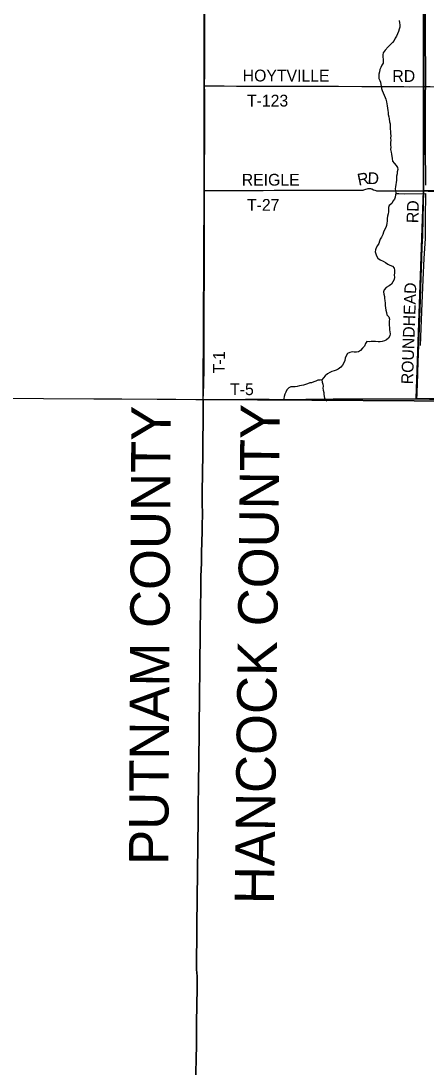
# Model space of a CAD drawing. Extents: x 1443599 to 1910620, y 1028088 to 1361369.
# Drawn here: x 1583441 to 1593738, y 1139842 to 1166514 of the extents above; entities that cross this region are included whole.
import ezdxf

# ---------------------------------------------------------------- set-up
doc = ezdxf.new("R2010")
doc.units = 0
for name, color, linetype in [('GM_X_Adjacent_County', 7, 'Continuous'), ('GM_X_Adjacent_County_Text', 7, 'Continuous'), ('GM_X_County', 7, 'Continuous'), ('GM_X_Minor_River', 7, 'Continuous'), ('GM_X_Section', 7, 'Continuous'), ('GM_X_Township', 7, 'Continuous'), ('GM_X_Township_Road', 7, 'Continuous'), ('GM_X_Township_Road_Text', 7, 'Continuous')]:
    doc.layers.add(name, color=color, linetype=linetype)

msp = doc.modelspace()

# ---------------------------------------------------------------- linework, layer by layer
at = {"layer": 'GM_X_Adjacent_County'}
for points in [[(1583178, 1156929), (1584015, 1156925), (1585295, 1156918), (1586001, 1156915), (1586904, 1156909), (1587380, 1156905), (1587889, 1156900), (1588075, 1156898), (1588073, 1157105), (1588101, 1162170), (1588095, 1164852), (1588100, 1167517), (1588143, 1170151), (1588117, 1172813), (1588152, 1178106), (1588186, 1183430), (1588234, 1188703), (1588256, 1194003)], [(1583178, 1156929), (1584015, 1156925), (1585295, 1156918), (1586001, 1156915), (1586904, 1156909), (1587380, 1156905), (1587889, 1156900), (1588075, 1156898), (1588075, 1156874), (1588074, 1156640), (1588072, 1156476), (1588071, 1156230), (1588067, 1155967), (1588064, 1155803), (1588061, 1155426), (1588057, 1155114), (1588053, 1154885), (1588050, 1154688), (1588049, 1154606), (1588049, 1154507), (1588049, 1154360), (1588053, 1153900), (1588049, 1153786), (1588044, 1153524), (1588039, 1153311), (1588033, 1152982), (1588028, 1152753), (1588020, 1152572), (1588016, 1152409), (1588015, 1152344), (1588014, 1152214), (1588011, 1151951), (1588007, 1151738), (1588004, 1151549), (1588002, 1151410), (1588001, 1151358), (1588000, 1151229), (1587995, 1150704), (1587992, 1150425), (1587990, 1150147), (1587987, 1149933), (1587982, 1149490), (1587976, 1149097), (1587974, 1148818), (1587970, 1148424), (1587967, 1148194), (1587965, 1147997), (1587960, 1147538), (1587956, 1147325), (1587952, 1147046), (1587952, 1146947), (1587949, 1146734), (1587947, 1146570), (1587944, 1146253), (1587910, 1143542), (1587912, 1143305), (1587910, 1143059), (1587907, 1142862), (1587904, 1142665), (1587904, 1142501), (1587906, 1142419), (1587917, 1142255), (1587919, 1142190), (1587918, 1142042), (1587910, 1141419), (1587905, 1141156), (1587904, 1140939), (1587903, 1140820), (1587899, 1140451), (1587894, 1140205), (1587889, 1139745)], [(1587889, 1139745), (1587894, 1140205), (1587899, 1140451), (1587903, 1140820), (1587904, 1140939), (1587905, 1141156), (1587910, 1141419), (1587918, 1142042), (1587919, 1142190), (1587917, 1142255), (1587906, 1142419), (1587904, 1142501), (1587904, 1142665), (1587907, 1142862), (1587910, 1143059), (1587912, 1143305), (1587910, 1143542), (1587944, 1146253), (1587947, 1146570), (1587949, 1146734), (1587952, 1146947), (1587952, 1147046), (1587956, 1147325), (1587960, 1147538), (1587965, 1147997), (1587967, 1148194), (1587970, 1148424), (1587974, 1148818), (1587976, 1149097), (1587982, 1149490), (1587987, 1149933), (1587990, 1150147), (1587992, 1150425), (1587995, 1150704), (1588000, 1151229), (1588001, 1151358), (1588002, 1151410), (1588004, 1151549), (1588007, 1151738), (1588011, 1151951), (1588014, 1152214), (1588015, 1152344), (1588016, 1152409), (1588020, 1152572), (1588028, 1152753), (1588033, 1152982), (1588039, 1153311), (1588044, 1153524), (1588049, 1153786), (1588053, 1153900), (1588049, 1154360), (1588049, 1154507), (1588049, 1154606), (1588050, 1154688), (1588053, 1154885), (1588057, 1155114), (1588061, 1155426), (1588064, 1155803), (1588067, 1155967), (1588071, 1156230), (1588072, 1156476), (1588074, 1156640), (1588075, 1156874), (1588075, 1156898), (1590833, 1156881), (1593436, 1156868), (1596136, 1156853)]]:
    msp.add_lwpolyline(points, dxfattribs=at)
at = {"layer": 'GM_X_County'}
msp.add_lwpolyline([(1613632, 1156690), (1610762, 1156721), (1609411, 1156724), (1606803, 1156757), (1604128, 1156782), (1602782, 1156795), (1601464, 1156807), (1598871, 1156830), (1598703, 1156832), (1596136, 1156853), (1593436, 1156868), (1590833, 1156881), (1588075, 1156898), (1588073, 1157105), (1588101, 1162170), (1588095, 1164852), (1588100, 1167517)], dxfattribs=at)
at = {"layer": 'GM_X_Minor_River'}
for points in [[(1593723, 1168093), (1593712, 1166868), (1593719, 1166145), (1593725, 1165089), (1593717, 1164449), (1593719, 1163351), (1593721, 1162341)], [(1593053, 1166528), (1593061, 1166470), (1593072, 1166420), (1593068, 1166361), (1593051, 1166307), (1593035, 1166243), (1593009, 1166186), (1592984, 1166128), (1592956, 1166076), (1592929, 1166022), (1592885, 1165966), (1592830, 1165908), (1592776, 1165856), (1592697, 1165775), (1592647, 1165707), (1592636, 1165653), (1592642, 1165597), (1592645, 1165545), (1592651, 1165491), (1592649, 1165440), (1592618, 1165389), (1592588, 1165335), (1592563, 1165279), (1592551, 1165225), (1592541, 1165159), (1592534, 1165107), (1592542, 1165056), (1592563, 1165006), (1592581, 1164956), (1592591, 1164904), (1592596, 1164854), (1592604, 1164802), (1592622, 1164747), (1592645, 1164693), (1592675, 1164631), (1592702, 1164574), (1592716, 1164524), (1592736, 1164462), (1592743, 1164412), (1592751, 1164358), (1592756, 1164296), (1592764, 1164241), (1592774, 1164187), (1592779, 1164135), (1592793, 1164081), (1592799, 1164031), (1592808, 1163955), (1592826, 1163900), (1592823, 1163836), (1592825, 1163778), (1592832, 1163710), (1592834, 1163658), (1592841, 1163596), (1592831, 1163540)], [(1592831, 1163540), (1592839, 1163488), (1592836, 1163429), (1592832, 1163361), (1592839, 1163311), (1592835, 1163251), (1592854, 1163183), (1592862, 1163129), (1592873, 1163020), (1592889, 1162956), (1592932, 1162902), (1592982, 1162847), (1593012, 1162795), (1593017, 1162743), (1593007, 1162681), (1593001, 1162629), (1592990, 1162569), (1592984, 1162519), (1592985, 1162469), (1592981, 1162413), (1592973, 1162360), (1592958, 1162300), (1592956, 1162250), (1592959, 1162198), (1592967, 1162148), (1592961, 1162094), (1592956, 1162042), (1592936, 1161990), (1592897, 1161934), (1592867, 1161880), (1592805, 1161831), (1592788, 1161773), (1592780, 1161719), (1592783, 1161664), (1592775, 1161612), (1592758, 1161552), (1592752, 1161498), (1592746, 1161432), (1592741, 1161376), (1592729, 1161322), (1592714, 1161266), (1592684, 1161206), (1592659, 1161150), (1592641, 1161088), (1592602, 1161026), (1592568, 1160972), (1592556, 1160918), (1592537, 1160862), (1592503, 1160811), (1592474, 1160755), (1592456, 1160701), (1592448, 1160647), (1592461, 1160596), (1592481, 1160546), (1592515, 1160492), (1592576, 1160451), (1592652, 1160413), (1592706, 1160376), (1592770, 1160340), (1592822, 1160315), (1592885, 1160287), (1592927, 1160237), (1592933, 1160182), (1592934, 1160118), (1592932, 1160060), (1592938, 1160010), (1592927, 1159950), (1592897, 1159888), (1592860, 1159830), (1592802, 1159785), (1592723, 1159743), (1592673, 1159687), (1592657, 1159631), (1592662, 1159575), (1592678, 1159515), (1592685, 1159463), (1592693, 1159413), (1592699, 1159350), (1592698, 1159286), (1592708, 1159230), (1592719, 1159170), (1592729, 1159110), (1592744, 1159051), (1592792, 1158997), (1592808, 1158943), (1592805, 1158887), (1592805, 1158833), (1592803, 1158782), (1592810, 1158728), (1592812, 1158672), (1592819, 1158618), (1592829, 1158568), (1592817, 1158514), (1592788, 1158458), (1592734, 1158414), (1592682, 1158390), (1592622, 1158375), (1592571, 1158365), (1592519, 1158360), (1592457, 1158372), (1592399, 1158370)], [(1592965, 1162130), (1593046, 1162129), (1593189, 1162127), (1593726, 1162129), (1593719, 1161506), (1593713, 1160985), (1593680, 1160478), (1593654, 1159937), (1593634, 1159350), (1593588, 1158274)], [(1592399, 1158370), (1592343, 1158371), (1592289, 1158367), (1592235, 1158369), (1592195, 1158318), (1592174, 1158258), (1592122, 1158200), (1592075, 1158142), (1592023, 1158114), (1591969, 1158103), (1591915, 1158099), (1591863, 1158113), (1591803, 1158092), (1591742, 1158066), (1591708, 1158010), (1591684, 1157950), (1591673, 1157890), (1591647, 1157834), (1591616, 1157774), (1591572, 1157723), (1591507, 1157671), (1591455, 1157645), (1591405, 1157625), (1591343, 1157608), (1591289, 1157586), (1591230, 1157548), (1591178, 1157503), (1591129, 1157449), (1591087, 1157395), (1591095, 1157341), (1591112, 1157291), (1591120, 1157241), (1591116, 1157190), (1591119, 1157140), (1591139, 1157080), (1591144, 1157030), (1591148, 1156980), (1591156, 1156926), (1591191, 1156882)], [(1591087, 1157395), (1591045, 1157391), (1590989, 1157390), (1590935, 1157364), (1590882, 1157350), (1590830, 1157321), (1590780, 1157319), (1590726, 1157301), (1590672, 1157278), (1590622, 1157264), (1590571, 1157258), (1590521, 1157245), (1590465, 1157231), (1590411, 1157223), (1590359, 1157220), (1590301, 1157218), (1590251, 1157192), (1590198, 1157145), (1590176, 1157089), (1590151, 1157035), (1590133, 1156975), (1590125, 1156923), (1590126, 1156887)], [(1591191, 1156882), (1591217, 1156853)]]:
    msp.add_lwpolyline(points, dxfattribs=at)
at = {"layer": 'GM_X_Section'}
for points in [[(1593673, 1167490), (1598994, 1167470), (1598939, 1162169), (1593675, 1162207)], [(1593675, 1162207), (1598939, 1162169), (1598893, 1156865), (1598730, 1156867), (1593484, 1156923)]]:
    msp.add_lwpolyline(points, close=True, dxfattribs=at)
at = {"layer": 'GM_X_Township'}
msp.add_lwpolyline([(1620109, 1167154), (1620106, 1164621), (1620105, 1164447), (1620081, 1161924), (1620071, 1159262), (1620027, 1156604), (1613632, 1156690), (1610762, 1156721), (1609411, 1156724), (1606803, 1156757), (1604128, 1156782), (1602782, 1156795), (1601464, 1156807), (1598871, 1156830), (1598703, 1156832), (1596136, 1156853), (1593436, 1156868), (1590833, 1156881), (1588075, 1156898), (1588073, 1157105), (1588101, 1162170), (1588095, 1164852), (1588100, 1167517)], dxfattribs=at)
at = {"layer": 'GM_X_Township_Road'}
for points in [[(1588110, 1164866), (1588112, 1165190), (1588114, 1165469), (1588114, 1165650), (1588116, 1165945), (1588117, 1166265), (1588118, 1166462), (1588118, 1166831), (1588118, 1167496), (1588118, 1167504)], [(1593690, 1164846), (1593691, 1165048), (1593693, 1165278), (1593691, 1165524), (1593687, 1166049), (1593687, 1166689), (1593685, 1167050), (1593678, 1167444), (1593678, 1167497)], [(1588109, 1162204), (1588110, 1162540), (1588110, 1162729), (1588110, 1162975), (1588111, 1163254), (1588114, 1163984), (1588112, 1164255), (1588111, 1164329), (1588112, 1164444), (1588111, 1164723), (1588110, 1164847)], [(1588110, 1164866), (1588132, 1164866), (1588181, 1164867), (1588378, 1164866), (1588608, 1164863), (1588920, 1164861), (1589281, 1164862), (1589757, 1164860), (1589986, 1164859), (1590265, 1164857), (1591053, 1164855), (1591513, 1164854), (1592103, 1164852), (1592399, 1164848), (1592612, 1164846), (1592760, 1164846), (1592940, 1164846), (1593170, 1164846), (1593318, 1164845), (1593690, 1164846)], [(1588110, 1164847), (1588110, 1164854), (1588110, 1164866)], [(1593682, 1162198), (1593683, 1162274), (1593686, 1162603), (1593689, 1163604), (1593688, 1163834), (1593689, 1164145), (1593690, 1164818), (1593690, 1164846)], [(1593690, 1164846), (1593843, 1164846), (1594368, 1164845), (1594910, 1164841), (1595287, 1164840), (1595566, 1164838), (1595911, 1164837), (1596173, 1164834), (1596436, 1164833), (1597847, 1164822), (1598816, 1164811), (1598982, 1164811)], [(1588075, 1156898), (1588084, 1157051), (1588090, 1157289), (1588095, 1157675), (1588098, 1157937), (1588098, 1158323), (1588100, 1158790), (1588100, 1159110), (1588100, 1159406), (1588103, 1159906), (1588103, 1160128), (1588105, 1160472), (1588105, 1160678), (1588105, 1160801), (1588105, 1161022), (1588106, 1161498), (1588107, 1161826), (1588109, 1162193)], [(1588109, 1162204), (1588135, 1162204), (1588233, 1162204), (1588890, 1162210), (1589169, 1162210), (1589595, 1162211), (1589874, 1162213), (1590235, 1162213), (1590531, 1162217), (1591269, 1162217), (1591745, 1162216), (1592007, 1162214), (1592089, 1162215), (1592138, 1162219), (1592154, 1162222), (1592186, 1162230), (1592264, 1162256), (1592280, 1162260), (1592296, 1162261), (1592313, 1162260), (1592329, 1162258), (1592345, 1162254), (1592360, 1162248), (1592404, 1162226), (1592435, 1162214), (1592466, 1162205), (1592482, 1162202), (1592515, 1162199), (1592548, 1162198), (1592646, 1162198), (1592827, 1162201), (1592958, 1162202), (1593040, 1162203), (1593171, 1162202), (1593581, 1162201), (1593682, 1162198)], [(1588109, 1162193), (1588109, 1162204)], [(1593498, 1156914), (1593502, 1156930), (1593505, 1156941), (1593506, 1156951), (1593511, 1157009), (1593516, 1157108), (1593522, 1157272), (1593531, 1157583), (1593538, 1157846), (1593569, 1158715), (1593580, 1159010), (1593585, 1159174), (1593602, 1159732), (1593611, 1159994), (1593631, 1160470), (1593643, 1160782), (1593654, 1161044), (1593666, 1161503), (1593682, 1162198)], [(1593682, 1162198), (1593795, 1162195), (1594287, 1162189), (1594730, 1162188), (1594960, 1162186), (1595156, 1162185), (1595370, 1162184), (1595665, 1162182), (1596010, 1162179), (1596338, 1162175), (1596666, 1162179), (1596978, 1162180), (1597716, 1162179), (1597913, 1162176), (1598077, 1162175), (1598192, 1162176), (1598356, 1162179), (1598716, 1162182), (1598897, 1162183), (1598962, 1162182)], [(1588075, 1156898), (1588273, 1156902), (1588470, 1156903), (1588979, 1156903), (1589151, 1156904), (1589307, 1156906), (1589422, 1156905), (1589586, 1156904), (1589750, 1156904), (1589947, 1156903), (1590062, 1156902), (1590243, 1156902), (1590464, 1156903), (1590686, 1156904), (1590821, 1156905)], [(1590821, 1156905), (1590899, 1156906), (1591096, 1156906), (1591178, 1156907), (1591301, 1156911), (1591375, 1156912), (1591482, 1156913), (1591564, 1156914), (1591736, 1156914), (1592015, 1156915), (1592360, 1156915), (1592852, 1156914), (1593131, 1156915), (1593410, 1156915), (1593434, 1156915)], [(1593434, 1156915), (1593498, 1156914)], [(1593498, 1156914), (1593558, 1156914), (1593829, 1156910), (1594272, 1156909), (1594469, 1156908), (1594732, 1156907), (1595043, 1156907), (1595281, 1156905), (1595995, 1156903), (1596135, 1156903), (1596137, 1156903)]]:
    msp.add_lwpolyline(points, dxfattribs=at)

# ---------------------------------------------------------------- texts
at = {"layer": 'GM_X_Adjacent_County_Text'}
for s, rotation, p in [('HANCOCK COUNTY', 89.3177, (1589874, 1144074)), ('PUTNAM COUNTY', 89.6868, (1587185, 1145074))]:
    msp.add_text(s, height=1000, rotation=rotation, dxfattribs=at).set_placement(p)
at = {"layer": 'GM_X_Township_Road_Text'}
for s, rotation, p in [('HOYTVILLE', 359.8791, (1589077, 1164979)), ('RD', 0, (1592882, 1164966)), ('T-123', 0, (1589186, 1164341)), ('REIGLE', 0, (1589054, 1162331)), ('R', 11.4293, (1592025, 1162328)), ('D', 357.4801, (1592247, 1162375)), ('T-27', 0, (1589186, 1161692)), ('RD', 88.5175, (1593543, 1161375)), ('ROUNDHEAD', 88.052, (1593406, 1157282)), ('1', 89.6106, (1588624, 1157906)), ('-', 89.3979, (1588623, 1157783)), ('T', 89.2606, (1588620, 1157558)), ('T-5', 0.1372, (1588758, 1157009))]:
    msp.add_text(s, height=300, rotation=rotation, dxfattribs=at).set_placement(p)

doc.saveas('drawing.dxf')
